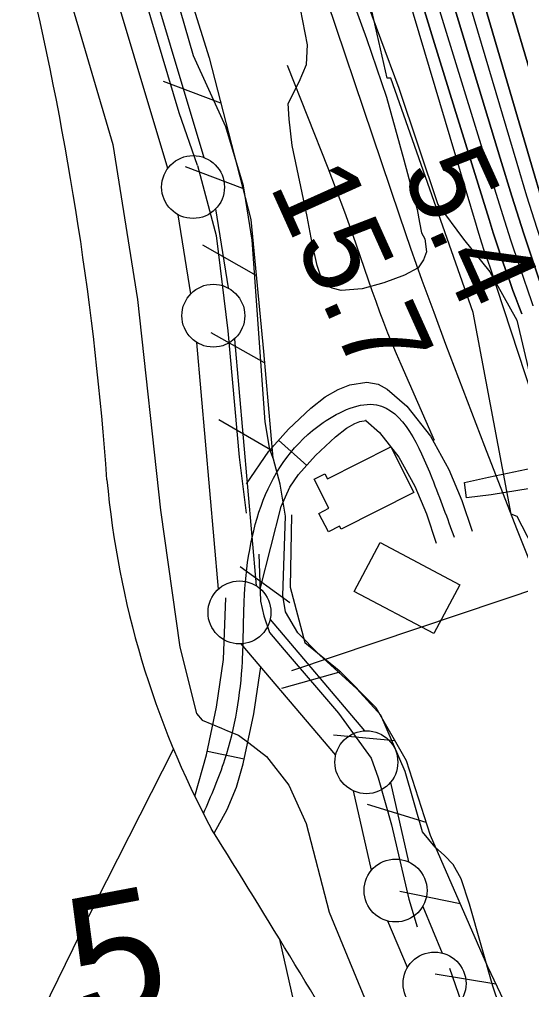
# Model space of a CAD drawing. Extents: x 3625074 to 3663148, y 511451 to 537151.
# Drawn here: x 3657959 to 3658358, y 517442 to 518213 of the extents above; entities that cross this region are included whole.
import ezdxf

# ---------------------------------------------------------------- set-up
doc = ezdxf.new("R2010")
doc.units = 0
for name, color, linetype in [('V-BLDG-OTLN', 7, 'Continuous'), ('V-CHAN-DOCK', 7, 'Continuous'), ('V-FLOD-BASE', 7, 'Continuous'), ('V-LEVE-TOET', 7, 'Continuous'), ('V-RIVR-EDGE', 7, 'Continuous'), ('V-RIVR-RANG', 7, 'Continuous'), ('V-ROAD-CNTR', 7, 'Continuous'), ('V-RRAP-FSHR', 7, 'Continuous'), ('V-RRAP-RVMT', 7, 'Continuous'), ('V-SITE-VEGE', 7, 'Continuous'), ('V-SURV-IDEN', 7, 'Continuous'), ('V-SURV-LINE', 7, 'Continuous'), ('V-TOPO-DPTH', 7, 'Continuous'), ('V-TOPO-MINR', 7, 'Continuous'), ('V-TOPO-WATR', 7, 'Continuous')]:
    doc.layers.add(name, color=color, linetype=linetype)

msp = doc.modelspace()

# ---------------------------------------------------------------- linework, layer by layer
at = {"layer": 'V-BLDG-OTLN'}
for points in [[(3658272.76, 517837.18), (3658214.97, 517808.08), (3658213.79, 517810.44), (3658204.81, 517805.93), (3658197.37, 517820.71), (3658205.29, 517824.7), (3658193.6, 517847.93), (3658202.07, 517852.2), (3658204.06, 517848.25), (3658254.42, 517873.6)], [(3658246.08, 517797.5), (3658309.25, 517763.91), (3658288.62, 517725.11), (3658225.45, 517758.71)]]:
    msp.add_lwpolyline(points, close=True, dxfattribs=at)
at = {"layer": 'V-CHAN-DOCK'}
msp.add_lwpolyline([(3658313.18, 517845.28), (3658332.09, 517849.57), (3658382.59, 517860.1), (3658367.65, 517940.63), (3658401.08, 517945.59), (3658435.08, 517756.07), (3658401.27, 517749.15), (3658384.77, 517843.71), (3658334.31, 517835.34), (3658314.51, 517832.91), (3658313.18, 517845.28)], dxfattribs=at)
at = {"layer": 'V-FLOD-BASE'}
for points in [[(3658100.8, 518097.31), (3658086.12, 518139.06), (3658019.35, 518363.1), (3657959.51, 518554.22), (3657939.03, 518602.79), (3657930.11, 518657.08), (3657877.57, 518791.96), (3657856.36, 518844.1), (3657802.4, 518920.92), (3657797.92, 518934.02)], [(3658100.8, 518097.31), (3658115.75, 518041.55), (3658125.04, 517965.8), (3658133.9, 517865.27), (3658139.61, 517820.89)], [(3658149.66, 517788.23), (3658150.77, 517751.02), (3658153.51, 517739.16), (3658158.01, 517726.09), (3658169.57, 517712.3), (3658212.97, 517661.94), (3658238.9, 517626.06), (3658244.53, 517610.6), (3658255.09, 517573.22), (3658268.8, 517513.93), (3658275.5, 517491.97)], [(3658301.05, 517459.12), (3658338.64, 517350.59), (3658402.22, 517169.28), (3658408.58, 517152.15)]]:
    msp.add_lwpolyline(points, dxfattribs=at)
at = {"layer": 'V-LEVE-TOET'}
for points in [[(3657886.57, 518618.39), (3657935.53, 518482.31), (3657956.38, 518392.2), (3657996.22, 518240.93), (3658033.53, 518113.91), (3658053.2, 517990.75), (3658071.5, 517823.33), (3658086.7, 517714.42), (3658099.94, 517661.64), (3658104.56, 517656.24), (3658120, 517649.86), (3658124.61, 517647.96), (3658133.48, 517644.3), (3658141.64, 517638.25), (3658155.62, 517627.38), (3658173.52, 517604.62), (3658187.16, 517574.27), (3658205.39, 517503.69), (3658228.62, 517447.77), (3658249, 517398.41), (3658270.53, 517347.25), (3658295.57, 517291.23), (3658315.56, 517253.09), (3658350.67, 517151.57)], [(3658371.98, 517337.93), (3658335.48, 517444.85), (3658317.15, 517510.12), (3658310.43, 517530.32), (3658304.13, 517541.65), (3658297.17, 517548.86), (3658289.61, 517555.49), (3658279.79, 517567.47), (3658265.88, 517615.54), (3658246.59, 517660.17), (3658227.48, 517681.17), (3658197.84, 517708.26), (3658180.44, 517725.69), (3658170.69, 517742.4), (3658168.56, 517755.43), (3658170.86, 517818.56), (3658166.59, 517844.03), (3658161.16, 517863.81), (3658158.34, 517871.54), (3658154.59, 517893.45), (3658144.16, 518037.7), (3658137.24, 518080.93), (3658123.31, 518127.82), (3658097.74, 518184.36), (3658070.46, 518278.14)]]:
    msp.add_lwpolyline(points, dxfattribs=at)
at = {"layer": 'V-RIVR-EDGE'}
for points in [[(3657951.1, 519148.21), (3657958.76, 519090.56), (3657988.65, 519037.06), (3658003.51, 518978.79), (3658019.64, 518944.53), (3658041.69, 518880.24), (3658070.37, 518827.34), (3658095.47, 518781.66), (3658120.52, 518711.96), (3658129.38, 518656.7), (3658142.96, 518562.42), (3658147.08, 518529.39), (3658152.98, 518487.95), (3658187.04, 518423.64), (3658198.94, 518379.18), (3658207.8, 518323.33), (3658231.6, 518237.42), (3658260.82, 518158.71), (3658291.81, 518066.18), (3658312.16, 518038.52)], [(3658312.16, 518038.52), (3658333.1, 518012.65), (3658354.62, 517974.18), (3658364.72, 517931.53), (3658377.15, 517860.66), (3658374.63, 517813.84), (3658383.5, 517755.59), (3658388.2, 517715.35), (3658386.35, 517697.95), (3658400.65, 517651.69), (3658424.52, 517594.6), (3658445.96, 517524.91), (3658468.64, 517470.22), (3658496.06, 517393.31), (3658522.93, 517335.01), (3658533.6, 517277.36), (3658544.88, 517229.9), (3658569.91, 517154.8), (3658571.15, 517153.78)]]:
    msp.add_lwpolyline(points, dxfattribs=at)
at = {"layer": 'V-RIVR-RANG'}
msp.add_line((3658175.91, 517695.71), (3659066.84, 517995.46), dxfattribs=at)
at = {"layer": 'V-ROAD-CNTR'}
for p, q in [((3658165.29, 517878.83), (3658187.64, 517858.82)), ((3658108.64, 517631.71), (3658137.99, 517625.53)), ((3658199.21, 517337.55), (3658166.29, 517481.93))]:
    msp.add_line(p, q, dxfattribs=at)
for points in [[(3658139.77, 517844.13), (3658157.39, 517870.01), (3658173.16, 517887.61), (3658190.88, 517904.26), (3658202.32, 517913.22), (3658212.68, 517919.24), (3658221.86, 517922.94), (3658235.45, 517924.92), (3658244.31, 517923.27), (3658251.7, 517919.45), (3658267.2, 517905.83), (3658286.08, 517882), (3658300.55, 517855.43), (3658310.88, 517830.92), (3658319.07, 517806.64)], [(3658150.89, 517761.46), (3658167.34, 517826.21), (3658174.28, 517841.51), (3658181.07, 517851.48), (3658194.64, 517866.63), (3658210.44, 517881.47), (3658219.19, 517888.33), (3658225.89, 517892.22), (3658229.75, 517893.77), (3658234.85, 517894.52), (3658234.46, 517894.59), (3658234.66, 517894.49), (3658245.37, 517885.08), (3658260.97, 517865.39), (3658273.49, 517842.41), (3658282.8, 517820.28), (3658290.65, 517797.05)], [(3658098.65, 517595.85), (3658108.01, 517628.74), (3658115.98, 517666.61), (3658121.54, 517704.41), (3658123.32, 517753.58)], [(3658114.03, 517566.49), (3658124.48, 517585.27), (3658131.91, 517603.1), (3658137.15, 517621.53), (3658145.53, 517661.33), (3658151.04, 517698.82)], [(3658081.66, 517633.52), (3658019.5, 517510.89), (3657840.92, 517146.45)]]:
    msp.add_lwpolyline(points, dxfattribs=at)
for centre, radius, start, end in [((3655499.05, 517663.5), 2536.48, 4.15786, 13.33448), ((3658748.47, 517911.62), 722.48, 185.09903, 208.24929), ((3650355.89, 512713.78), 9150.82, 30.468838, 32.049419)]:
    msp.add_arc(centre, radius, start, end, dxfattribs=at)
msp.add_spline([(3658105.56, 517582.12), (3658122.58, 517625.13), (3658136.5, 517703.04), (3658137.92, 517750.76), (3658153.13, 517831.19), (3658200.66, 517892.86), (3658243.18, 517906.97), (3658287.02, 517848.92), (3658304.86, 517801.84)], degree=3, dxfattribs=at)
at = {"layer": 'V-RRAP-FSHR'}
for p, q in [((3658119.44, 518146.68), (3658073.73, 518163.86)), ((3658136.85, 518078.88), (3658091.14, 518096.06)), ((3658147.45, 518009.88), (3658104.94, 518033.91)), ((3658154.18, 517940.21), (3658111.67, 517964.23)), ((3658160.05, 517870.45), (3658117.81, 517894.95)), ((3658174.24, 517749.56), (3658134.78, 517778.32)), ((3658214.69, 517694.61), (3658167.69, 517681.36)), ((3658257.62, 517640.02), (3658208.98, 517644.32)), ((3658282.62, 517574.95), (3658235.95, 517589.33)), ((3658309.54, 517510.38), (3658261.7, 517520.14)), ((3658337.92, 517446.4), (3658289.76, 517454.46))]:
    msp.add_line(p, q, dxfattribs=at)
for points in [[(3658033.11, 518327.61), (3658051.95, 518324.38), (3658087.97, 518253.11), (3658110.18, 518182.76), (3658143.15, 518054.35), (3658153.29, 517949.42), (3658160.56, 517864.51)], [(3658175.57, 517819.54), (3658174.48, 517761.91), (3658186.15, 517717.94), (3658213.35, 517695.7), (3658242.45, 517666.37), (3658266.74, 517624.19), (3658285.81, 517565.03), (3658331.21, 517460.46), (3658361.75, 517396.45), (3658408.61, 517297.72), (3658451.22, 517153.37), (3658451.63, 517152.58)]]:
    msp.add_lwpolyline(points, dxfattribs=at)
at = {"layer": 'V-RRAP-RVMT'}
for p, q in [((3658251.56, 518166.47), (3658204.56, 518375.61)), ((3658254.61, 518166.66), (3658251.56, 518166.47)), ((3658319.97, 517980.21), (3658254.61, 518166.66)), ((3658350.2, 517820), (3658319.97, 517980.21)), ((3658354.79, 517818.11), (3658350.2, 517820)), ((3658406.7, 517718.07), (3658354.79, 517818.11))]:
    msp.add_line(p, q, dxfattribs=at)
at = {"layer": 'V-SITE-VEGE'}
for points in [[(3658217.15, 518247.6), (3658235.15, 518198.21), (3658251.05, 518151.55), (3658264.73, 518101.69), (3658275.35, 518062.14), (3658277.33, 518051.86)], [(3658277.33, 518051.86), (3658278.8, 518043.74), (3658281.41, 518038.84), (3658282.85, 518028.57), (3658280.58, 518022.14), (3658276.15, 518015.74), (3658265.26, 518010), (3658248.97, 518003.82), (3658231.64, 517999.27), (3658214.9, 517997.95), (3658207.92, 517999.69), (3658205.24, 518000.82), (3658198.91, 518009.02), (3658195.83, 518017.7), (3658191.83, 518035.57), (3658187.89, 518056.67), (3658175.94, 518112.97), (3658173.62, 518134.04), (3658172.76, 518146.46), (3658181.69, 518163.56), (3658187.33, 518177.48), (3658188.14, 518193.11), (3658182.72, 518221.78)]]:
    msp.add_lwpolyline(points, dxfattribs=at)
at = {"layer": 'V-SURV-LINE'}
for points in [[(3657973.72, 518544.87), (3658105.89, 518103.51)], [(3658077.15, 518094.89), (3657944.98, 518536.24)], [(3658115.18, 518062.66), (3658125.09, 517999.88)], [(3658095.45, 517995.22), (3658085.55, 518057.99)], [(3658117.46, 517760.56), (3658100.19, 517956.6)], [(3658130.08, 517959.24), (3658147.34, 517763.19)], [(3658158.51, 517736.43), (3658233.58, 517647.82)], [(3658210.69, 517628.43), (3658135.62, 517717.04)], [(3658254.11, 517606.72), (3658268.45, 517543.73)], [(3658239.19, 517537.08), (3658224.85, 517600.07)], [(3658279.82, 517508.28), (3658295.36, 517471.2)], [(3658267.69, 517459.61), (3658252.15, 517496.69)]]:
    msp.add_lwpolyline(points, dxfattribs=at)
for centre in [(3658097.25, 518080.06), (3658113.38, 517977.81), (3658134.15, 517741.98), (3658235.04, 517622.89), (3658258.25, 517520.92), (3658289.26, 517446.97)]:
    msp.add_circle(centre, 25, dxfattribs=at)
at = {"layer": 'V-TOPO-DPTH'}
for points in [[(3658111.34, 519234.6), (3658193.47, 518833.33), (3658221.89, 518703.02), (3658252.51, 518573.26), (3658286.44, 518444.33), (3658322.58, 518315.95), (3658391.64, 518082.13), (3658395, 518071.11), (3658398.48, 518060.13), (3658402.16, 518049.21), (3658405.95, 518038.33), (3658466.98, 517868.28), (3658481.96, 517827.42), (3658497.28, 517786.7), (3658513.15, 517746.17), (3658529.37, 517705.79), (3658545.96, 517665.55), (3658562.68, 517625.37), (3658579.6, 517585.27), (3658596.65, 517545.22), (3658763.64, 517155.71)], [(3658763.64, 517155.71), (3658596.65, 517545.22), (3658579.6, 517585.27), (3658562.68, 517625.37), (3658545.96, 517665.55), (3658529.37, 517705.79), (3658513.15, 517746.17), (3658497.28, 517786.7), (3658481.96, 517827.42), (3658466.98, 517868.28), (3658405.95, 518038.33), (3658402.16, 518049.21), (3658398.48, 518060.13), (3658395, 518071.11), (3658391.64, 518082.13), (3658322.58, 518315.95), (3658286.44, 518444.33), (3658252.51, 518573.26), (3658221.89, 518703.02), (3658193.47, 518833.33), (3658111.34, 519234.6)], [(3657890.61, 519160.02), (3657989.56, 518864.66), (3658037.58, 518721.47), (3658085.67, 518578.31), (3658133.86, 518435.18), (3658182.13, 518292.07), (3658261.43, 518057.2), (3658270.24, 518031.6), (3658279.24, 518006.06), (3658288.54, 517980.63), (3658298.03, 517955.28), (3658328.92, 517874.2), (3658354.49, 517808.56), (3658380.72, 517743.19), (3658407.92, 517678.21), (3658626.28, 517154.33), (3658677.21, 517154.85)], [(3658147.01, 518845.07), (3658367.61, 518093.18), (3658373.85, 518072.48), (3658380.31, 518051.86), (3658387.09, 518031.34), (3658394.08, 518010.88), (3658428.1, 517913.81), (3658438.67, 517884.37), (3658449.55, 517855.05), (3658460.88, 517825.9), (3658472.51, 517796.86), (3658484.39, 517767.92), (3658496.28, 517738.99), (3658508.2, 517710.06), (3658520.14, 517681.14), (3658640.2, 517390.68), (3658662.02, 517337.63), (3658683.7, 517284.52), (3658705.2, 517231.34), (3658726.56, 517178.11), (3658733.36, 517161.07), (3658735.69, 517155.43)], [(3658735.69, 517155.43), (3658733.36, 517161.07), (3658726.56, 517178.11), (3658705.2, 517231.34), (3658683.7, 517284.52), (3658662.02, 517337.63), (3658640.2, 517390.68), (3658520.14, 517681.14), (3658508.2, 517710.06), (3658496.28, 517738.99), (3658484.39, 517767.92), (3658472.51, 517796.86), (3658460.88, 517825.9), (3658449.55, 517855.05), (3658438.67, 517884.37), (3658428.1, 517913.81), (3658394.08, 518010.88), (3658387.09, 518031.34), (3658380.31, 518051.86), (3658373.85, 518072.48), (3658367.61, 518093.18), (3658147.01, 518845.07)], [(3658621.92, 517358.36), (3658588.25, 517445.78), (3658566.37, 517504.5), (3658544.38, 517562.88), (3658522.1, 517621.14), (3658499.38, 517679.24), (3658476.38, 517737.22), (3658444.04, 517817.85), (3658436.97, 517835.43), (3658429.87, 517853), (3658422.73, 517870.55), (3658415.57, 517888.1), (3658408.52, 517905.69), (3658401.68, 517923.35), (3658395.11, 517941.12), (3658388.74, 517958.96), (3658380.43, 517982.87), (3658370.22, 518012.77), (3658360.26, 518042.76), (3658350.67, 518072.87), (3658341.31, 518103.05), (3658206.15, 518548.6)], [(3658206.15, 518548.6), (3658341.31, 518103.05), (3658350.67, 518072.87), (3658360.26, 518042.76), (3658370.22, 518012.77), (3658380.43, 517982.87), (3658388.74, 517958.96), (3658395.11, 517941.12), (3658401.68, 517923.35), (3658408.52, 517905.69), (3658415.57, 517888.1), (3658422.73, 517870.55), (3658429.87, 517853), (3658436.97, 517835.43), (3658444.04, 517817.85), (3658476.38, 517737.22), (3658499.38, 517679.24), (3658522.1, 517621.14), (3658544.38, 517562.88), (3658566.37, 517504.5), (3658588.25, 517445.78), (3658621.92, 517358.36)], [(3658358.6, 517979.35), (3658356.15, 517985.49), (3658353.76, 517991.65), (3658351.47, 517997.85), (3658349.24, 518004.08), (3658346.34, 518012.42), (3658342.77, 518022.85), (3658339.27, 518033.3), (3658335.87, 518043.79), (3658332.54, 518054.3), (3658305.01, 518142.73), (3658288.09, 518197.51), (3658271.35, 518252.34)], [(3658358.6, 517979.35), (3658356.15, 517985.49), (3658353.76, 517991.65), (3658351.47, 517997.85), (3658349.24, 518004.08), (3658346.34, 518012.42), (3658342.77, 518022.85), (3658339.27, 518033.3), (3658335.87, 518043.79), (3658332.54, 518054.3), (3658305.01, 518142.73), (3658288.09, 518197.51), (3658271.35, 518252.34)]]:
    msp.add_lwpolyline(points, dxfattribs=at)
at = {"layer": 'V-TOPO-MINR'}
for points in [[(3658111.34, 519234.6), (3658193.47, 518833.33), (3658221.89, 518703.02), (3658252.51, 518573.26), (3658286.44, 518444.33), (3658322.58, 518315.95), (3658391.64, 518082.13), (3658395, 518071.11), (3658398.48, 518060.13), (3658402.16, 518049.21), (3658405.95, 518038.33), (3658466.98, 517868.28), (3658481.96, 517827.42), (3658497.28, 517786.7), (3658513.15, 517746.17), (3658529.37, 517705.79), (3658545.96, 517665.55), (3658562.68, 517625.37), (3658579.6, 517585.27), (3658596.65, 517545.22), (3658763.64, 517155.71)], [(3657986.95, 519175.12), (3658322.31, 518049.69), (3658323.37, 518046.17), (3658324.43, 518042.64), (3658325.52, 518039.13), (3658326.61, 518035.61), (3658328.38, 518030), (3658328.6, 518029.29), (3658329.65, 518026.21), (3658330.46, 518024.14), (3658332.19, 518019.6), (3658332.97, 518017.3), (3658406.37, 517793.81), (3658445.02, 517681.51), (3658485.78, 517570.01), (3658529.67, 517459.71), (3658575.67, 517350.22), (3658661.09, 517154.68)], [(3657890.61, 519160.02), (3657989.56, 518864.66), (3658037.58, 518721.47), (3658085.67, 518578.31), (3658133.86, 518435.18), (3658182.13, 518292.07), (3658261.43, 518057.2), (3658270.24, 518031.6), (3658279.24, 518006.06), (3658288.54, 517980.63), (3658298.03, 517955.28), (3658328.92, 517874.2), (3658354.49, 517808.56), (3658380.72, 517743.19), (3658407.92, 517678.21), (3658626.28, 517154.33)], [(3658049.35, 519126.11), (3658354.54, 518099.03), (3658362.42, 518073.19), (3658370.53, 518047.42), (3658378.99, 518021.76), (3658387.7, 517996.18), (3658408.49, 517936.41), (3658416.93, 517912.76), (3658425.63, 517889.2), (3658434.71, 517865.79), (3658444.04, 517842.48), (3658453.56, 517819.23), (3658463.06, 517795.98), (3658472.55, 517772.72), (3658482.02, 517749.46), (3658539.11, 517609.18), (3658568.5, 517536.4), (3658597.63, 517463.51), (3658626.36, 517390.46), (3658654.83, 517317.31), (3658655.64, 517315.22), (3658684.28, 517243.37), (3658713.96, 517171.95), (3658721.31, 517155.29)], [(3658147.01, 518845.07), (3658367.61, 518093.18), (3658373.85, 518072.48), (3658380.31, 518051.86), (3658387.09, 518031.34), (3658394.08, 518010.88), (3658428.1, 517913.81), (3658438.67, 517884.37), (3658449.55, 517855.05), (3658460.88, 517825.9), (3658472.51, 517796.86), (3658484.39, 517767.92), (3658496.28, 517738.99), (3658508.2, 517710.06), (3658520.14, 517681.14), (3658640.2, 517390.68), (3658662.02, 517337.63), (3658683.7, 517284.52), (3658705.2, 517231.34), (3658726.56, 517178.11), (3658733.36, 517161.07), (3658735.69, 517155.43)], [(3658206.15, 518548.6), (3658341.31, 518103.05), (3658350.67, 518072.87), (3658360.26, 518042.76), (3658370.22, 518012.77), (3658380.43, 517982.87), (3658388.74, 517958.96), (3658395.11, 517941.12), (3658401.68, 517923.35), (3658408.52, 517905.69), (3658415.57, 517888.1), (3658422.73, 517870.55), (3658429.87, 517853), (3658436.97, 517835.43), (3658444.04, 517817.85), (3658476.38, 517737.22), (3658499.38, 517679.24), (3658522.1, 517621.14), (3658544.38, 517562.88), (3658566.37, 517504.5), (3658588.25, 517445.78), (3658621.92, 517358.36)], [(3658279.94, 518263.43), (3658336.83, 518078.65), (3658343.22, 518058.31), (3658349.75, 518038.03), (3658356.49, 518017.81), (3658363.39, 517997.64), (3658369, 517981.52), (3658373.29, 517969.48), (3658377.72, 517957.5), (3658382.34, 517945.58), (3658387.09, 517933.72), (3658391.91, 517921.88), (3658396.71, 517910.03), (3658401.46, 517898.17), (3658406.18, 517886.29), (3658425.65, 517837.08), (3658439.91, 517800.52), (3658453.92, 517763.88), (3658467.58, 517727.09), (3658481, 517690.22), (3658525.24, 517566.76), (3658561.75, 517468.55), (3658599.79, 517370.97)], [(3658172.18, 518176.9), (3658204.38, 518095.38), (3658211.14, 518077.88), (3658217.74, 518060.31), (3658224.08, 518042.64), (3658230.24, 518024.92), (3658236.54, 518006.37), (3658239.48, 517997.89), (3658242.47, 517989.43), (3658245.56, 517981), (3658248.71, 517972.59), (3658251.97, 517964.23), (3658255.31, 517955.9), (3658258.78, 517947.63), (3658262.32, 517939.38), (3658288.93, 517878.83)]]:
    msp.add_lwpolyline(points, dxfattribs=at)
at = {"layer": 'V-TOPO-WATR'}
msp.add_lwpolyline([(3658271.35, 518252.34), (3658288.09, 518197.51), (3658305.01, 518142.73), (3658332.54, 518054.3), (3658335.87, 518043.79), (3658339.27, 518033.3), (3658342.77, 518022.85), (3658346.34, 518012.42), (3658349.24, 518004.08), (3658351.47, 517997.85), (3658353.76, 517991.65), (3658356.15, 517985.49), (3658358.6, 517979.35)], dxfattribs=at)

# ---------------------------------------------------------------- texts
at = {"layer": 'V-RIVR-RANG'}
for s, p in [('5.4', (3658262.43, 518092.42)), ('15.7', (3658157.71, 518081.43))]:
    msp.add_text(s, height=67, rotation=294.24833, dxfattribs=at).set_placement(p)
at = {"layer": 'V-SURV-IDEN'}
msp.add_text('679+32.5', height=100, rotation=10.68921, dxfattribs=at).set_placement((3657530.05, 517323.45))

doc.saveas('drawing.dxf')
